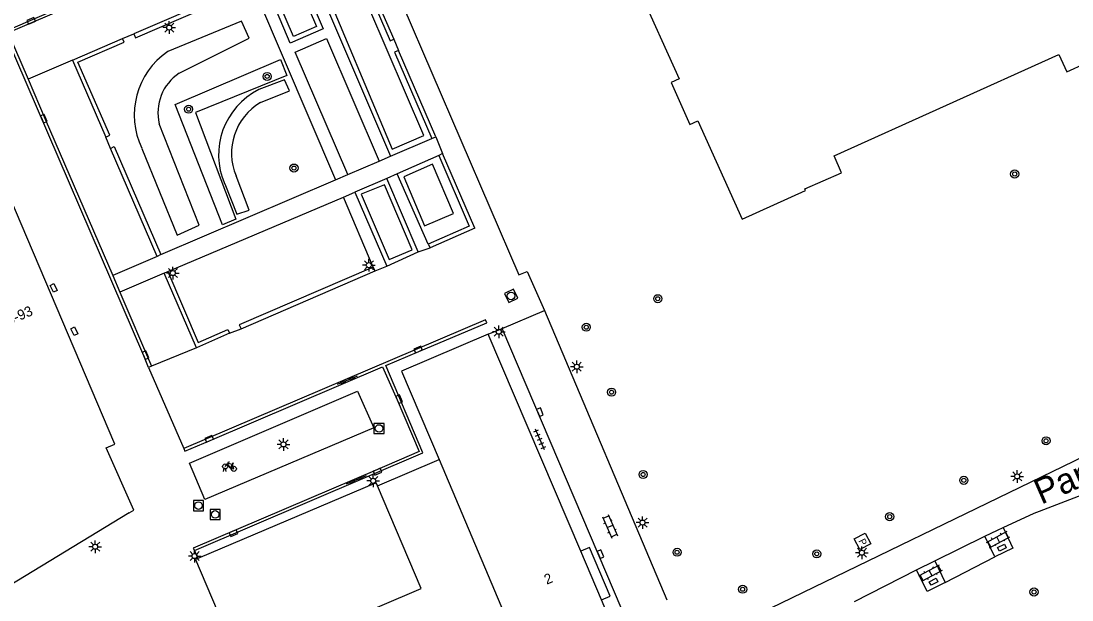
# Model space of a CAD drawing. Extents: x 136000 to 138005, y 398500 to 400500.
# Drawn here: x 137592.3 to 137696.2, y 399774.9 to 399832.1 of the extents above; entities that cross this region are included whole.
import ezdxf

# ---------------------------------------------------------------- set-up
doc = ezdxf.new("R2010")
doc.units = 0
for name, color, linetype in [('gg-afsc-hekwerk', 7, 'Continuous'), ('gg-afsc-muur', 7, 'Continuous'), ('gg-anno-huisnummerreeks BGT', 7, 'Continuous'), ('gg-anno-openbare ruimte label', 7, 'Continuous'), ('gg-bbg-bordes', 7, 'Continuous'), ('gg-bbg-hoofdgebouw', 7, 'Continuous'), ('gg-knt-verharding', 7, 'Continuous'), ('gg-knt-verharding nz', 7, 'Continuous'), ('gt-grn-afwateringsgoot', 7, 'Continuous'), ('gt-grn-groengrens', 7, 'Continuous'), ('gt-grn-groengrens NZ', 7, 'Continuous'), ('gt-grn-weggrens', 7, 'Continuous'), ('gt-symb-afwateringsgoot', 7, 'Continuous'), ('gt-symb-boom', 7, 'Continuous'), ('gt-symb-brandput', 7, 'Continuous'), ('gt-symb-fietsenrek', 7, 'Continuous'), ('gt-symb-klinker verharding', 7, 'Continuous'), ('gt-symb-kolk', 7, 'Continuous'), ('gt-symb-kolk center center', 7, 'Continuous'), ('gt-symb-lichtmast', 7, 'Continuous'), ('gt-symb-rioolschacht', 7, 'Continuous'), ('gt-symb-tegel verharding', 7, 'Continuous')]:
    doc.layers.add(name, color=color, linetype=linetype)

# ---------------------------------------------------------------- blocks, each defined once
blk = doc.blocks.new('gt0-LMAST')
at = {"layer": 'gt-symb-lichtmast'}
for p, q in [((-0.18, 0.17), (-0.45, 0.44)), ((-0.01, 0.25), (-0.01, 0.62)), ((0.17, 0.17), (0.44, 0.44)), ((-0.26, 0), (-0.63, 0)), ((-0.18, -0.18), (-0.45, -0.45)), ((-0.01, -0.25), (-0.01, -0.63)), ((0.44, -0.45), (0.17, -0.18)), ((0.24, 0), (0.62, 0))]:
    blk.add_line(p, q, dxfattribs=at)
blk.add_circle((-0.01, 0), 0.25, dxfattribs=at)
blk = doc.blocks.new('gt0-BOOM')
at = {"layer": 'gt-symb-boom'}
for radius in [0.4, 0.2]:
    blk.add_circle((0, 0), radius, dxfattribs=at)
blk = doc.blocks.new('gt0-AFWGT_1')
at = {"layer": 'gt-symb-afwateringsgoot'}
for p, q in [((-1.08, 0), (-0.73, 0)), ((-0.23, 0), (0.22, 0)), ((0.72, 0), (1.07, 0))]:
    blk.add_line(p, q, dxfattribs=at)
for points in [[(-0.73, 0.08), (-0.23, 0.08), (-0.23, -0.08), (-0.73, -0.08)], [(0.22, 0.08), (0.72, 0.08), (0.72, -0.08), (0.22, -0.08)]]:
    blk.add_lwpolyline(points, close=True, dxfattribs=at)
blk = doc.blocks.new('gt0-KOLK')
at = {"layer": 'gt-symb-kolk'}
blk.add_lwpolyline([(0, 0), (0.37, 0), (0.37, 0.4), (-0.38, 0.4), (-0.38, 0), (0, 0)], dxfattribs=at)
blk = doc.blocks.new('gt0-RS')
at = {"layer": 'gt-symb-rioolschacht'}
blk.add_lwpolyline([(-0.5, -0.5), (0.5, -0.5), (0.5, 0.5), (-0.5, 0.5)], close=True, dxfattribs=at)
blk.add_circle((0, 0), 0.375, dxfattribs=at)
blk = doc.blocks.new('gt0-TEG1')
at = {"layer": 'gt-symb-tegel verharding'}
for p, q in [((-1.12, 0), (1.12, 0)), ((-0.9, -0.25), (-0.9, 0.25)), ((-0.45, -0.25), (-0.45, 0.25)), ((0, -0.25), (0, 0.25)), ((0.45, -0.25), (0.45, 0.25)), ((0.9, -0.25), (0.9, 0.25))]:
    blk.add_line(p, q, dxfattribs=at)
blk = doc.blocks.new('gt0-KL1')
at = {"layer": 'gt-symb-klinker verharding'}
for p, q in [((-1.15, 0.3), (1.15, 0.3)), ((-1, -0.3), (-1, 0.3)), ((-0.5, 0.3), (-0.5, 0.45)), ((0, -0.3), (0, 0.3)), ((0.5, 0.3), (0.5, 0.45)), ((1, -0.3), (1, 0.3)), ((-1.15, -0.3), (1.15, -0.3)), ((-0.5, -0.45), (-0.5, -0.3)), ((0.5, -0.45), (0.5, -0.3))]:
    blk.add_line(p, q, dxfattribs=at)
blk = doc.blocks.new('gt0-KOLKCC')
at = {"layer": 'gt-symb-kolk center center'}
blk.add_lwpolyline([(-0.38, 0.2), (0.37, 0.2), (0.37, -0.2), (-0.38, -0.2)], close=True, dxfattribs=at)
blk = doc.blocks.new('gt0-BPUT')
at = {"layer": 'gt-symb-brandput'}
blk.add_lwpolyline([(-0.6, -0.6), (-0.6, 0.6), (0.6, 0.6), (0.6, -0.6)], close=True, dxfattribs=at)
blk.add_text('P', height=0.7, dxfattribs=at).set_placement((-0.23, -0.35))
blk = doc.blocks.new('gt0-FREK')
at = {"layer": 'gt-symb-fietsenrek'}
for p, q in [((0.26, 0.76), (0.29, 0.82)), ((0.54, 0.34), (0.26, 0.76)), ((0.29, 0.82), (0.77, 0.71)), ((0.77, 0.71), (0.54, 0.34)), ((0.76, 0.84), (0.87, 0.82)), ((0.77, 0.71), (0.84, 0.82)), ((0.89, 0.25), (0.77, 0.71))]:
    blk.add_line(p, q, dxfattribs=at)
for points in [[(-0.12, 0), (-0.05, 0.31), (0.05, 0.31), (0.12, 0)], [(0.04, 0.48), (0.23, 0.71), (0.26, 0.76)], [(0.29, 0.82), (0.36, 0.94), (0.45, 0.93)], [(0.54, 0.34), (0.56, 0.31), (0.89, 0.25)]]:
    blk.add_lwpolyline(points, dxfattribs=at)
for centre in [(0.04, 0.48), (0.89, 0.25)]:
    blk.add_circle(centre, 0.252, dxfattribs=at)

msp = doc.modelspace()

# ---------------------------------------------------------------- linework, layer by layer
at = {"layer": 'gg-afsc-hekwerk'}
msp.add_line((137627.5, 399786.16), (137633.58, 399788.76), dxfattribs=at)
at = {"layer": 'gg-afsc-muur'}
for p, q in [((137624.88, 399840.11), (137629.1, 399830.33)), ((137615.02, 399835.87), (137603.4, 399830.85)), ((137597.33, 399828.26), (137602.28, 399830.4)), ((137633.25, 399820.69), (137629.56, 399829.22)), ((137597.33, 399828.26), (137600.65, 399820.64)), ((137632.88, 399820.51), (137633.25, 399820.69)), ((137605.7, 399808.85), (137601.09, 399819.54)), ((137633.94, 399819.02), (137633.57, 399818.84)), ((137637.13, 399811.63), (137633.94, 399819.02)), ((137628.43, 399816.56), (137625.27, 399815.2)), ((137631.53, 399809.29), (137628.43, 399816.56)), ((137625.27, 399815.2), (137628.42, 399807.9)), ((137637.13, 399811.63), (137632.7, 399809.7)), ((137632.5, 399810.08), (137632.7, 399809.7)), ((137606.09, 399809.04), (137605.7, 399808.85)), ((137628.42, 399807.9), (137631.53, 399809.29)), ((137627.26, 399807.42), (137627.07, 399807.8)), ((137606.41, 399807.2), (137606.78, 399807.37)), ((137609.6, 399799.81), (137606.41, 399807.2)), ((137614.01, 399801.7), (137627.26, 399807.42)), ((137612.88, 399801.26), (137609.6, 399799.81))]:
    msp.add_line(p, q, dxfattribs=at)
for points in [[(137620.63, 399837.8), (137624.7, 399839.57), (137628.74, 399830.16), (137629.1, 399830.33)], [(137619.41, 399837.73), (137622.14, 399831.35), (137618.88, 399829.95), (137616.17, 399836.36)], [(137616.82, 399836.13), (137619.1, 399837.12), (137621.48, 399831.59), (137619.19, 399830.6), (137616.82, 399836.13)], [(137603.4, 399830.85), (137603.58, 399830.48), (137615.19, 399835.51)], [(137600.65, 399820.64), (137601.03, 399820.85), (137597.88, 399828.06), (137602.46, 399830.03), (137602.28, 399830.4)], [(137629.56, 399829.22), (137629.19, 399829.05), (137632.88, 399820.51)], [(137601.09, 399819.54), (137601.47, 399819.71), (137606.09, 399809.04)], [(137633.57, 399818.84), (137636.56, 399811.83), (137632.5, 399810.08)], [(137630.93, 399809.51), (137628.19, 399815.92), (137625.89, 399815), (137628.64, 399808.54), (137630.93, 399809.51)], [(137627.07, 399807.8), (137613.83, 399802.08), (137614.01, 399801.7)], [(137606.78, 399807.37), (137609.78, 399800.34), (137612.7, 399801.63), (137612.88, 399801.26)]]:
    msp.add_lwpolyline(points, dxfattribs=at)
at = {"layer": 'gg-bbg-bordes'}
msp.add_lwpolyline([(137649.64, 399774.88), (137650.5, 399775.27), (137648.46, 399780.07), (137647.59, 399779.7)], dxfattribs=at)
at = {"layer": 'gg-bbg-hoofdgebouw'}
for p, q in [((137638.44, 399801.15), (137629.87, 399797.51)), ((137647.59, 399779.7), (137638.44, 399801.15)), ((137629.87, 399797.51), (137633.58, 399788.76)), ((137649.64, 399774.88), (137647.59, 399779.7)), ((137609.75, 399778.98), (137609.49, 399778.87)), ((137609.49, 399778.87), (137612.96, 399770.74)), ((137650.44, 399773.02), (137649.64, 399774.88))]:
    msp.add_line(p, q, dxfattribs=at)
for points in [[(137653.27, 399835.42), (137657.33, 399826.4), (137656.52, 399826.04), (137658.38, 399821.9), (137659.18, 399822.26), (137663.54, 399812.53), (137669.83, 399815.38), (137669.76, 399815.54), (137673.38, 399817.12), (137672.64, 399818.8), (137694.86, 399828.82), (137695.65, 399827.1), (137697.52, 399827.96), (137698.3, 399826.24), (137700.2, 399827.11), (137700.15, 399827.21), (137707.22, 399830.39)], [(137548.01, 399809.06), (137554.47, 399794.03), (137570.98, 399765.79), (137580.87, 399770.04), (137580.85, 399770.1), (137602.93, 399783.53), (137602.95, 399783.49), (137603.4, 399783.76), (137600.68, 399789.91), (137601.54, 399790.28), (137589.45, 399818.68), (137582.77, 399815.81), (137579.82, 399822.72), (137548.01, 399809.06)], [(137633.58, 399788.76), (137645.54, 399760.54), (137626.99, 399752.63)], [(137627.5, 399786.16), (137627.37, 399786.46), (137609.75, 399778.98)], [(137623.64, 399760.47), (137627.98, 399762.33), (137623.64, 399772.51), (137631.82, 399776), (137627.5, 399786.16)]]:
    msp.add_lwpolyline(points, dxfattribs=at)
at = {"layer": 'gg-knt-verharding'}
for p, q in [((137620.63, 399837.8), (137628.79, 399818.76)), ((137615.19, 399835.51), (137623.36, 399816.44)), ((137602.28, 399830.4), (137603.4, 399830.85)), ((137601.09, 399819.54), (137600.65, 399820.64)), ((137628.79, 399818.76), (137632.88, 399820.51)), ((137624.55, 399816.95), (137627.67, 399818.28)), ((137627.67, 399818.28), (137628.79, 399818.76)), ((137633.57, 399818.84), (137629.43, 399817.01)), ((137629.43, 399817.01), (137628.43, 399816.56)), ((137632.5, 399810.08), (137629.43, 399817.01)), ((137606.09, 399809.04), (137623.36, 399816.44)), ((137623.36, 399816.44), (137624.55, 399816.95)), ((137624.14, 399814.72), (137625.27, 399815.2)), ((137606.78, 399807.37), (137624.14, 399814.72)), ((137627.07, 399807.8), (137624.14, 399814.72)), ((137631.53, 399809.29), (137632.7, 399809.7)), ((137627.26, 399807.42), (137628.42, 399807.9)), ((137644.01, 399803.51), (137656.1, 399774.88)), ((137612.88, 399801.26), (137614.01, 399801.7)), ((137638.44, 399801.15), (137639.82, 399801.73)), ((137662.78, 399772.36), (137711.14, 399795.79)), ((137682.59, 399778.75), (137687.54, 399781.18)), ((137688.54, 399779.14), (137687.54, 399781.18)), ((137680.8, 399777.86), (137682.59, 399778.75)), ((137682.59, 399778.75), (137683.63, 399776.6)), ((137683.63, 399776.6), (137688.54, 399779.14)), ((137674.65, 399774.72), (137680.8, 399777.86))]:
    msp.add_line(p, q, dxfattribs=at)
for points in [[(137624.86, 399844.88), (137627.12, 399840.36), (137641.46, 399807.02), (137642.31, 399807.36), (137644.01, 399803.51)], [(137624.55, 399816.95), (137619.36, 399829.06), (137622.47, 399830.41), (137627.67, 399818.28)], [(137652.7, 399767.72), (137654.07, 399768.31), (137639.82, 399801.73)], [(137689.37, 399782.05), (137692.43, 399783.47), (137692.95, 399783.67)], [(137687.54, 399781.18), (137688.81, 399781.8), (137689.37, 399782.05)], [(137689.37, 399782.05), (137690.31, 399780.01), (137688.54, 399779.14)], [(137683.63, 399776.6), (137681.83, 399775.72), (137680.8, 399777.86)]]:
    msp.add_lwpolyline(points, dxfattribs=at)
at = {"layer": 'gg-knt-verharding nz'}
msp.add_lwpolyline([(137610.44, 399784.8), (137608.9, 399788.41), (137625.53, 399795.54), (137627.15, 399791.89), (137610.44, 399784.8)], dxfattribs=at)
at = {"layer": 'gt-grn-afwateringsgoot'}
for p, q in [((137592.96, 399826.38), (137594.65, 399822.44)), ((137594.65, 399822.44), (137601.32, 399806.96)), ((137601.32, 399806.96), (137602.03, 399805.31)), ((137602.03, 399805.31), (137605.17, 399798.01)), ((137605.17, 399798.01), (137604.87, 399797.88))]:
    msp.add_line(p, q, dxfattribs=at)
for points in [[(137581.31, 399827.09), (137622.36, 399844.77), (137622.49, 399844.49)], [(137622.49, 399844.49), (137590.99, 399830.96), (137592.96, 399826.38)], [(137604.87, 399797.88), (137604.39, 399799.01), (137590.73, 399830.8), (137583.77, 399827.81), (137543.28, 399810.46), (137551.71, 399790.87), (137570.3, 399754.32), (137532.43, 399729.92), (137507.3, 399716.45)], [(137638.29, 399802.34), (137638.19, 399802.58), (137608.35, 399789.86)], [(137609.41, 399779.76), (137631.97, 399789.43), (137628.33, 399798.07), (137631.59, 399799.46), (137638.3, 399802.3)], [(137638.3, 399802.3), (137638.31, 399802.31), (137638.29, 399802.34)], [(137608.35, 399789.86), (137608.45, 399789.6), (137610.94, 399790.64), (137628, 399797.95), (137629.45, 399794.66), (137631.63, 399789.57), (137627.42, 399787.75), (137609.29, 399780.02), (137609.41, 399779.76)]]:
    msp.add_lwpolyline(points, dxfattribs=at)
at = {"layer": 'gt-grn-groengrens'}
msp.add_lwpolyline([(137618.52, 399826.75), (137609.5, 399823.07), (137613.5, 399812.54), (137612.16, 399811.97), (137607.51, 399823.87), (137617.9, 399828.32), (137618.52, 399826.75)], dxfattribs=at)
at = {"layer": 'gt-grn-groengrens NZ'}
for p, q in [((137607.88, 399826.97), (137614.82, 399830.43)), ((137618.32, 399826.33), (137615.78, 399825.35))]:
    msp.add_line(p, q, dxfattribs=at)
for points in [[(137624.82, 399837.73), (137621.8, 399836.51), (137628.96, 399819.47), (137632.09, 399820.8), (137624.82, 399837.73)], [(137614.82, 399830.43), (137614.05, 399832.1), (137606.77, 399829.1)], [(137615.93, 399824.07), (137618.81, 399825.24), (137618.32, 399826.33)], [(137604.2, 399819.54), (137607.69, 399810.94), (137609.86, 399811.95), (137605.92, 399821.97)], [(137632.94, 399817.98), (137630.1, 399816.73), (137632.16, 399811.87), (137635.01, 399813.1), (137632.94, 399817.98)], [(137612.4, 399816.02), (137613.58, 399813.02), (137614.81, 399813.42), (137613.52, 399816.81)]]:
    msp.add_lwpolyline(points, dxfattribs=at)
for centre, radius, start, end in [((137611.05, 399822.83), 7.6, 124.3535, 205.6218), ((137610.44, 399823.08), 4.65, 123.2853, 193.8483), ((137618.98, 399818.91), 7.19, 116.4655, 203.7637), ((137618.87, 399819.06), 5.8, 120.4535, 202.8378)]:
    msp.add_arc(centre, radius, start, end, dxfattribs=at)
at = {"layer": 'gt-grn-weggrens'}
for p, q in [((137629.1, 399830.33), (137629.56, 399829.22)), ((137597.33, 399828.26), (137592.96, 399826.38)), ((137633.25, 399820.69), (137633.94, 399819.02)), ((137605.7, 399808.85), (137601.32, 399806.96)), ((137606.41, 399807.2), (137602.03, 399805.31)), ((137639.82, 399801.73), (137644.01, 399803.51)), ((137609.6, 399799.81), (137605.17, 399798.01)), ((137604.87, 399797.88), (137608.35, 399789.86)), ((137692.95, 399783.67), (137698.75, 399785.91)), ((137609.41, 399779.76), (137609.75, 399778.98))]:
    msp.add_line(p, q, dxfattribs=at)

# ---------------------------------------------------------------- block references
at = {"layer": 'gt-symb-afwateringsgoot'}
for p, xscale, yscale, rotation in [((137624.51, 399796.6), 0.9999000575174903, 0.9999000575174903, -156.90298430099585), ((137625.39, 399786.74), 0.999900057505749, 0.9999000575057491, -156.902984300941)]:
    msp.add_blockref('gt0-AFWGT_1', p, dxfattribs=dict(at, xscale=xscale, yscale=yscale, rotation=rotation))
at = {"layer": 'gt-symb-boom'}
for p in [(137616.59, 399826.65), (137608.82, 399823.41), (137619.24, 399817.59), (137690.5, 399817), (137655.21, 399804.67), (137648.14, 399801.85), (137650.64, 399795.43), (137693.6, 399790.62), (137653.76, 399787.29), (137685.47, 399786.71), (137678.14, 399783.12), (137657.12, 399779.6), (137670.93, 399779.44), (137663.6, 399775.94), (137692.41, 399775.67)]:
    msp.add_blockref('gt0-BOOM', p, dxfattribs=at)
at = {"layer": 'gt-symb-brandput', "rotation": -62.31249510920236}
msp.add_blockref('gt0-BPUT', (137675.45, 399780.68), dxfattribs=at)
at = {"layer": 'gt-symb-fietsenrek'}
msp.add_blockref('gt0-FREK', (137612.4, 399787.6), dxfattribs=at)
at = {"layer": 'gt-symb-klinker verharding'}
for p, rotation in [((137650.49, 399782.17), -66.17710051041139), ((137688.87, 399780.86), 28.28136107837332), ((137682.19, 399777.54), 28.281361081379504)]:
    msp.add_blockref('gt0-KL1', p, dxfattribs=dict(at, rotation=rotation))
at = {"layer": 'gt-symb-kolk'}
for p, rotation in [((137593.33, 399831.96), 23.243092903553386), ((137594.34, 399822.39), -66.73889307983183), ((137604.39, 399799.01), -66.73889307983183), ((137631.59, 399799.46), 23.138193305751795), ((137629.45, 399794.66), -66.86180669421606), ((137643.38, 399793.37), -66.91267563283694), ((137610.94, 399790.64), 23.138193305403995), ((137627.42, 399787.75), -156.86180669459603), ((137613.18, 399781.68), -156.86180669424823), ((137649.37, 399779.32), -66.91267563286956)]:
    msp.add_blockref('gt0-KOLK', p, dxfattribs=dict(at, rotation=rotation))
at = {"layer": 'gt-symb-kolk center center'}
for p, rotation in [((137595.49, 399805.73), -64.56822725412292), ((137597.52, 399801.46), 115.43177274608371), ((137689.24, 399780.06), 25.80716696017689), ((137682.48, 399776.68), 26.673326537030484)]:
    msp.add_blockref('gt0-KOLKCC', p, dxfattribs=dict(at, rotation=rotation))
at = {"layer": 'gt-symb-lichtmast'}
for p in [(137606.92, 399831.48), (137607.27, 399807.21), (137626.65, 399807.99), (137639.49, 399801.41), (137647.21, 399797.94), (137618.21, 399790.26), (137627.09, 399786.66), (137690.75, 399787.1), (137653.71, 399782.53), (137599.59, 399780.15), (137609.43, 399779.22), (137675.4, 399779.55)]:
    msp.add_blockref('gt0-LMAST', p, dxfattribs=at)
at = {"layer": 'gt-symb-rioolschacht', "rotation": -154.96165655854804}
msp.add_blockref('gt0-RS', (137640.71, 399804.95), dxfattribs=at)
at = {"layer": 'gt-symb-rioolschacht'}
for p in [(137627.65, 399791.84), (137609.8, 399784.21), (137611.45, 399783.34)]:
    msp.add_blockref('gt0-RS', p, dxfattribs=at)
at = {"layer": 'gt-symb-tegel verharding', "rotation": -66.10152212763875}
msp.add_blockref('gt0-TEG1', (137643.54, 399790.77), dxfattribs=at)

# ---------------------------------------------------------------- texts
at = {"layer": 'gg-anno-huisnummerreeks BGT'}
for s, p in [('68-93', (137590.37, 399801.75)), ('2', (137644.23, 399776.38))]:
    msp.add_text(s, height=1, rotation=23.1, dxfattribs=at).set_placement(p)
at = {"layer": 'gg-anno-openbare ruimte label'}
msp.add_text('Pandgang', height=2.5, rotation=23.7, dxfattribs=at).set_placement((137693.12, 399784.29))

doc.saveas('drawing.dxf')
